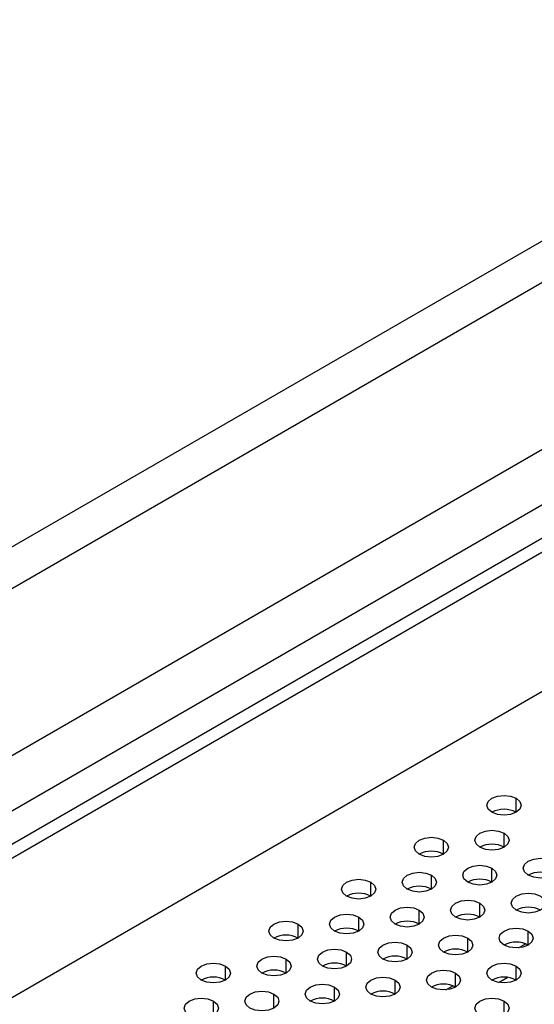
# Model space of a CAD drawing. Header units: millimetres. Extents: x 0 to 1118, y 0 to 864.
# Tile 266 of 304: x 981.29 to 986.3, y 697.67 to 707.25. Entities that reach past the tile are written whole.
import ezdxf

# ---------------------------------------------------------------- set-up
doc = ezdxf.new("R2010")
doc.units = ezdxf.units.MM

msp = doc.modelspace()

# ---------------------------------------------------------------- linework, layer by layer
at = {"color": 7, "linetype": 'Continuous', "lineweight": 25}
for p, q in [((922.087, 665.1001), (995.1075, 707.2539)), ((922.2048, 665.032), (995.2254, 707.1859)), ((970.4699, 695.9217), (989.0332, 706.638)), ((989.1367, 706.2896), (970.5734, 695.5732)), ((995.5789, 706.0291), (921.8513, 663.467)), ((926.3793, 668.4412), (990.5391, 705.4799)), ((990.6772, 705.0152), (926.5173, 667.9765)), ((986.0378, 697.9354), (985.9519, 697.8858))]:
    msp.add_line(p, q, dxfattribs=at)
at = {"color": 8, "linetype": 'Continuous', "lineweight": 25}
for p, q in [((986.1214, 699.5421), (986.1214, 699.6781)), ((986.0035, 699.2019), (986.0035, 699.338)), ((985.4143, 699.1339), (985.4143, 699.2699)), ((985.2964, 698.7937), (985.2964, 698.9298)), ((985.8857, 698.8617), (985.8857, 698.9978)), ((984.7072, 698.7257), (984.7072, 698.8617)), ((985.7678, 698.5216), (985.7678, 698.6576)), ((985.1786, 698.4535), (985.1786, 698.5896)), ((984.0001, 698.3175), (984.0001, 698.4535)), ((984.5893, 698.3855), (984.5893, 698.5216)), ((986.2392, 698.2494), (986.2392, 698.3855)), ((985.0607, 698.1134), (985.0607, 698.2494)), ((985.65, 698.1814), (985.65, 698.3175)), ((986.1439, 698.2221), (986.2127, 698.2618)), ((984.4715, 698.0453), (984.4715, 698.1814)), ((983.8822, 697.9773), (983.8822, 698.1134)), ((983.293, 697.9093), (983.293, 698.0453)), ((985.5321, 697.8412), (985.5321, 697.9773)), ((986.1214, 697.9093), (986.1214, 698.0453)), ((984.9429, 697.7732), (984.9429, 697.9093)), ((985.9521, 697.8858), (986.038, 697.9353)), ((983.7644, 697.6371), (983.7644, 697.7732)), ((984.3536, 697.7051), (984.3536, 697.8412)), ((985.4368, 697.8139), (985.5056, 697.8536)), ((983.1751, 697.5691), (983.1751, 697.7051)), ((986.0035, 697.5691), (986.0035, 697.7051))]:
    msp.add_line(p, q, dxfattribs=at)
at = {"color": 7, "linetype": 'Continuous', "lineweight": 25, "flags": 128}
for points in [[(985.8857, 699.5421), (985.8495, 699.5733), (985.8369, 699.6101), (985.8495, 699.6469), (985.8857, 699.6781), (985.9397, 699.699), (986.0035, 699.7063), (986.0673, 699.699), (986.1214, 699.6781)], [(986.1214, 699.6781), (986.1575, 699.6469), (986.1702, 699.6101), (986.1575, 699.5733), (986.1214, 699.5421), (986.0673, 699.5212), (986.0035, 699.5139), (985.9397, 699.5212), (985.8857, 699.5421)], [(985.7678, 699.2019), (985.7317, 699.2331), (985.719, 699.2699), (985.7317, 699.3068), (985.7678, 699.338), (985.8219, 699.3588), (985.8857, 699.3661), (985.9495, 699.3588), (986.0035, 699.338)], [(986.0035, 699.338), (986.0397, 699.3068), (986.0523, 699.2699), (986.0397, 699.2331), (986.0035, 699.2019), (985.9495, 699.181), (985.8857, 699.1737), (985.8219, 699.181), (985.7678, 699.2019)], [(985.1786, 699.1339), (985.1424, 699.1651), (985.1298, 699.2019), (985.1424, 699.2387), (985.1786, 699.2699), (985.2326, 699.2908), (985.2964, 699.2981), (985.3602, 699.2908), (985.4143, 699.2699)], [(985.4143, 699.2699), (985.4504, 699.2387), (985.4631, 699.2019), (985.4504, 699.1651), (985.4143, 699.1339), (985.3602, 699.113), (985.2964, 699.1057), (985.2326, 699.113), (985.1786, 699.1339)], [(985.65, 698.8617), (985.6138, 698.8929), (985.6012, 698.9298), (985.6138, 698.9666), (985.65, 698.9978), (985.704, 699.0187), (985.7678, 699.026), (985.8316, 699.0187), (985.8857, 698.9978)], [(986.2392, 698.9298), (986.2031, 698.961), (986.1904, 698.9978), (986.2031, 699.0346), (986.2392, 699.0658), (986.2933, 699.0867), (986.3571, 699.094), (986.4209, 699.0867), (986.4749, 699.0658)], [(986.4749, 699.0658), (986.5111, 699.0346), (986.5237, 698.9978), (986.5111, 698.961), (986.4749, 698.9298), (986.4209, 698.9089), (986.3571, 698.9016), (986.2933, 698.9089), (986.2392, 698.9298)], [(985.0607, 698.7937), (985.0246, 698.8249), (985.0119, 698.8617), (985.0246, 698.8985), (985.0607, 698.9298), (985.1148, 698.9506), (985.1786, 698.9579), (985.2424, 698.9506), (985.2964, 698.9298)], [(985.2964, 698.9298), (985.3326, 698.8985), (985.3452, 698.8617), (985.3326, 698.8249), (985.2964, 698.7937), (985.2424, 698.7728), (985.1786, 698.7655), (985.1148, 698.7728), (985.0607, 698.7937)], [(985.8857, 698.9978), (985.9218, 698.9666), (985.9345, 698.9298), (985.9218, 698.8929), (985.8857, 698.8617), (985.8316, 698.8409), (985.7678, 698.8335), (985.704, 698.8409), (985.65, 698.8617)], [(984.4715, 698.7257), (984.4353, 698.7569), (984.4226, 698.7937), (984.4353, 698.8305), (984.4715, 698.8617), (984.5255, 698.8826), (984.5893, 698.8899), (984.6531, 698.8826), (984.7072, 698.8617)], [(984.7072, 698.8617), (984.7433, 698.8305), (984.756, 698.7937), (984.7433, 698.7569), (984.7072, 698.7257), (984.6531, 698.7048), (984.5893, 698.6975), (984.5255, 698.7048), (984.4715, 698.7257)], [(986.1214, 698.5896), (986.0853, 698.6208), (986.0726, 698.6576), (986.0853, 698.6944), (986.1214, 698.7257), (986.1755, 698.7465), (986.2392, 698.7538), (986.303, 698.7465), (986.3571, 698.7257)], [(985.5321, 698.5216), (985.496, 698.5528), (985.4833, 698.5896), (985.496, 698.6264), (985.5321, 698.6576), (985.5862, 698.6785), (985.65, 698.6858), (985.7138, 698.6785), (985.7678, 698.6576)], [(985.7678, 698.6576), (985.804, 698.6264), (985.8166, 698.5896), (985.804, 698.5528), (985.7678, 698.5216), (985.7138, 698.5007), (985.65, 698.4934), (985.5862, 698.5007), (985.5321, 698.5216)], [(986.3571, 698.7257), (986.3932, 698.6944), (986.4059, 698.6576), (986.3932, 698.6208), (986.3571, 698.5896), (986.303, 698.5687), (986.2392, 698.5614), (986.1755, 698.5687), (986.1214, 698.5896)], [(984.3536, 698.3855), (984.3175, 698.4167), (984.3048, 698.4535), (984.3175, 698.4903), (984.3536, 698.5216), (984.4077, 698.5424), (984.4715, 698.5497), (984.5352, 698.5424), (984.5893, 698.5216)], [(984.9429, 698.4535), (984.9067, 698.4847), (984.8941, 698.5216), (984.9067, 698.5584), (984.9429, 698.5896), (984.9969, 698.6104), (985.0607, 698.6178), (985.1245, 698.6104), (985.1786, 698.5896)], [(985.1786, 698.5896), (985.2147, 698.5584), (985.2274, 698.5216), (985.2147, 698.4847), (985.1786, 698.4535), (985.1245, 698.4327), (985.0607, 698.4253), (984.9969, 698.4327), (984.9429, 698.4535)], [(983.7644, 698.3175), (983.7282, 698.3487), (983.7155, 698.3855), (983.7282, 698.4223), (983.7644, 698.4535), (983.8184, 698.4744), (983.8822, 698.4817), (983.946, 698.4744), (984.0001, 698.4535)], [(984.0001, 698.4535), (984.0362, 698.4223), (984.0489, 698.3855), (984.0362, 698.3487), (984.0001, 698.3175), (983.946, 698.2966), (983.8822, 698.2893), (983.8184, 698.2966), (983.7644, 698.3175)], [(984.5893, 698.5216), (984.6254, 698.4903), (984.6381, 698.4535), (984.6254, 698.4167), (984.5893, 698.3855), (984.5352, 698.3646), (984.4715, 698.3573), (984.4077, 698.3646), (984.3536, 698.3855)], [(985.4143, 698.1814), (985.3781, 698.2126), (985.3655, 698.2494), (985.3781, 698.2862), (985.4143, 698.3175), (985.4683, 698.3383), (985.5321, 698.3456), (985.5959, 698.3383), (985.65, 698.3175)], [(986.0035, 698.2494), (985.9674, 698.2806), (985.9547, 698.3175), (985.9674, 698.3543), (986.0035, 698.3855), (986.0576, 698.4063), (986.1214, 698.4137), (986.1852, 698.4063), (986.2392, 698.3855)], [(986.2392, 698.3855), (986.2754, 698.3543), (986.288, 698.3175), (986.2754, 698.2806), (986.2392, 698.2494), (986.1852, 698.2286), (986.1214, 698.2212), (986.0576, 698.2286), (986.0035, 698.2494)], [(984.825, 698.1134), (984.7889, 698.1446), (984.7762, 698.1814), (984.7889, 698.2182), (984.825, 698.2494), (984.8791, 698.2703), (984.9429, 698.2776), (985.0066, 698.2703), (985.0607, 698.2494)], [(985.0607, 698.2494), (985.0968, 698.2182), (985.1095, 698.1814), (985.0968, 698.1446), (985.0607, 698.1134), (985.0066, 698.0925), (984.9429, 698.0852), (984.8791, 698.0925), (984.825, 698.1134)], [(985.65, 698.3175), (985.6861, 698.2862), (985.6988, 698.2494), (985.6861, 698.2126), (985.65, 698.1814), (985.5959, 698.1605), (985.5321, 698.1532), (985.4683, 698.1605), (985.4143, 698.1814)], [(984.2358, 698.0453), (984.1996, 698.0765), (984.1869, 698.1134), (984.1996, 698.1502), (984.2358, 698.1814), (984.2898, 698.2022), (984.3536, 698.2096), (984.4174, 698.2022), (984.4715, 698.1814)], [(984.4715, 698.1814), (984.5076, 698.1502), (984.5203, 698.1134), (984.5076, 698.0765), (984.4715, 698.0453), (984.4174, 698.0245), (984.3536, 698.0171), (984.2898, 698.0245), (984.2358, 698.0453)], [(983.0573, 697.9093), (983.0211, 697.9405), (983.0084, 697.9773), (983.0211, 698.0141), (983.0573, 698.0453), (983.1113, 698.0662), (983.1751, 698.0735), (983.2389, 698.0662), (983.293, 698.0453)], [(983.6465, 697.9773), (983.6104, 698.0085), (983.5977, 698.0453), (983.6104, 698.0821), (983.6465, 698.1134), (983.7006, 698.1342), (983.7644, 698.1415), (983.8281, 698.1342), (983.8822, 698.1134)], [(983.8822, 698.1134), (983.9183, 698.0821), (983.931, 698.0453), (983.9183, 698.0085), (983.8822, 697.9773), (983.8281, 697.9564), (983.7644, 697.9491), (983.7006, 697.9564), (983.6465, 697.9773)], [(985.8857, 697.9093), (985.8495, 697.9405), (985.8369, 697.9773), (985.8495, 698.0141), (985.8857, 698.0453), (985.9397, 698.0662), (986.0035, 698.0735), (986.0673, 698.0662), (986.1214, 698.0453)], [(983.293, 698.0453), (983.3291, 698.0141), (983.3418, 697.9773), (983.3291, 697.9405), (983.293, 697.9093), (983.2389, 697.8884), (983.1751, 697.8811), (983.1113, 697.8884), (983.0573, 697.9093)], [(985.2964, 697.8412), (985.2603, 697.8724), (985.2476, 697.9093), (985.2603, 697.9461), (985.2964, 697.9773), (985.3505, 697.9981), (985.4143, 698.0055), (985.4781, 697.9981), (985.5321, 697.9773)], [(985.5321, 697.9773), (985.5683, 697.9461), (985.5809, 697.9093), (985.5683, 697.8724), (985.5321, 697.8412), (985.4781, 697.8204), (985.4143, 697.813), (985.3505, 697.8204), (985.2964, 697.8412)], [(986.1214, 698.0453), (986.1575, 698.0141), (986.1702, 697.9773), (986.1575, 697.9405), (986.1214, 697.9093), (986.0673, 697.8884), (986.0035, 697.8811), (985.9397, 697.8884), (985.8857, 697.9093)], [(984.1179, 697.7051), (984.0818, 697.7364), (984.0691, 697.7732), (984.0818, 697.81), (984.1179, 697.8412), (984.172, 697.8621), (984.2358, 697.8694), (984.2995, 697.8621), (984.3536, 697.8412)], [(984.7072, 697.7732), (984.671, 697.8044), (984.6584, 697.8412), (984.671, 697.878), (984.7072, 697.9093), (984.7612, 697.9301), (984.825, 697.9374), (984.8888, 697.9301), (984.9429, 697.9093)], [(984.9429, 697.9093), (984.979, 697.878), (984.9917, 697.8412), (984.979, 697.8044), (984.9429, 697.7732), (984.8888, 697.7523), (984.825, 697.745), (984.7612, 697.7523), (984.7072, 697.7732)], [(983.5287, 697.6371), (983.4925, 697.6683), (983.4798, 697.7051), (983.4925, 697.742), (983.5287, 697.7732), (983.5827, 697.794), (983.6465, 697.8014), (983.7103, 697.794), (983.7644, 697.7732)], [(983.7644, 697.7732), (983.8005, 697.742), (983.8132, 697.7051), (983.8005, 697.6683), (983.7644, 697.6371), (983.7103, 697.6163), (983.6465, 697.6089), (983.5827, 697.6163), (983.5287, 697.6371)], [(984.3536, 697.8412), (984.3897, 697.81), (984.4024, 697.7732), (984.3897, 697.7364), (984.3536, 697.7051), (984.2995, 697.6843), (984.2358, 697.677), (984.172, 697.6843), (984.1179, 697.7051)], [(982.9394, 697.5691), (982.9033, 697.6003), (982.8906, 697.6371), (982.9033, 697.6739), (982.9394, 697.7051), (982.9935, 697.726), (983.0573, 697.7333), (983.121, 697.726), (983.1751, 697.7051)], [(983.1751, 697.7051), (983.2112, 697.6739), (983.2239, 697.6371), (983.2112, 697.6003), (983.1751, 697.5691), (983.121, 697.5482), (983.0573, 697.5409), (982.9935, 697.5482), (982.9394, 697.5691)], [(985.7678, 697.5691), (985.7317, 697.6003), (985.719, 697.6371), (985.7317, 697.6739), (985.7678, 697.7051), (985.8219, 697.726), (985.8857, 697.7333), (985.9495, 697.726), (986.0035, 697.7051)], [(986.0035, 697.7051), (986.0397, 697.6739), (986.0523, 697.6371), (986.0397, 697.6003), (986.0035, 697.5691), (985.9495, 697.5482), (985.8857, 697.5409), (985.8219, 697.5482), (985.7678, 697.5691)]]:
    msp.add_lwpolyline(points, dxfattribs=at)
at = {"color": 7, "linetype": 'Continuous', "lineweight": 25}
for centre in [(986.0035, 699.3146), (985.8857, 698.9744), (985.2964, 698.9064), (986.3571, 698.7023), (985.7678, 698.6342), (984.5893, 698.4982), (985.1786, 698.5662), (985.65, 698.2941), (986.2392, 698.3621), (985.0607, 698.226), (983.8822, 698.09), (984.4715, 698.158), (986.1214, 698.0219), (985.5321, 697.9539), (984.3536, 697.8178), (984.9429, 697.8859), (983.7644, 697.7498), (983.1751, 697.6818), (985.4143, 697.6137), (986.0035, 697.6818), (984.825, 697.5457), (984.2358, 697.4777)]:
    msp.add_arc(centre, 0.2562, 62.61002, 117.3846, dxfattribs=at)

doc.saveas('drawing.dxf')
